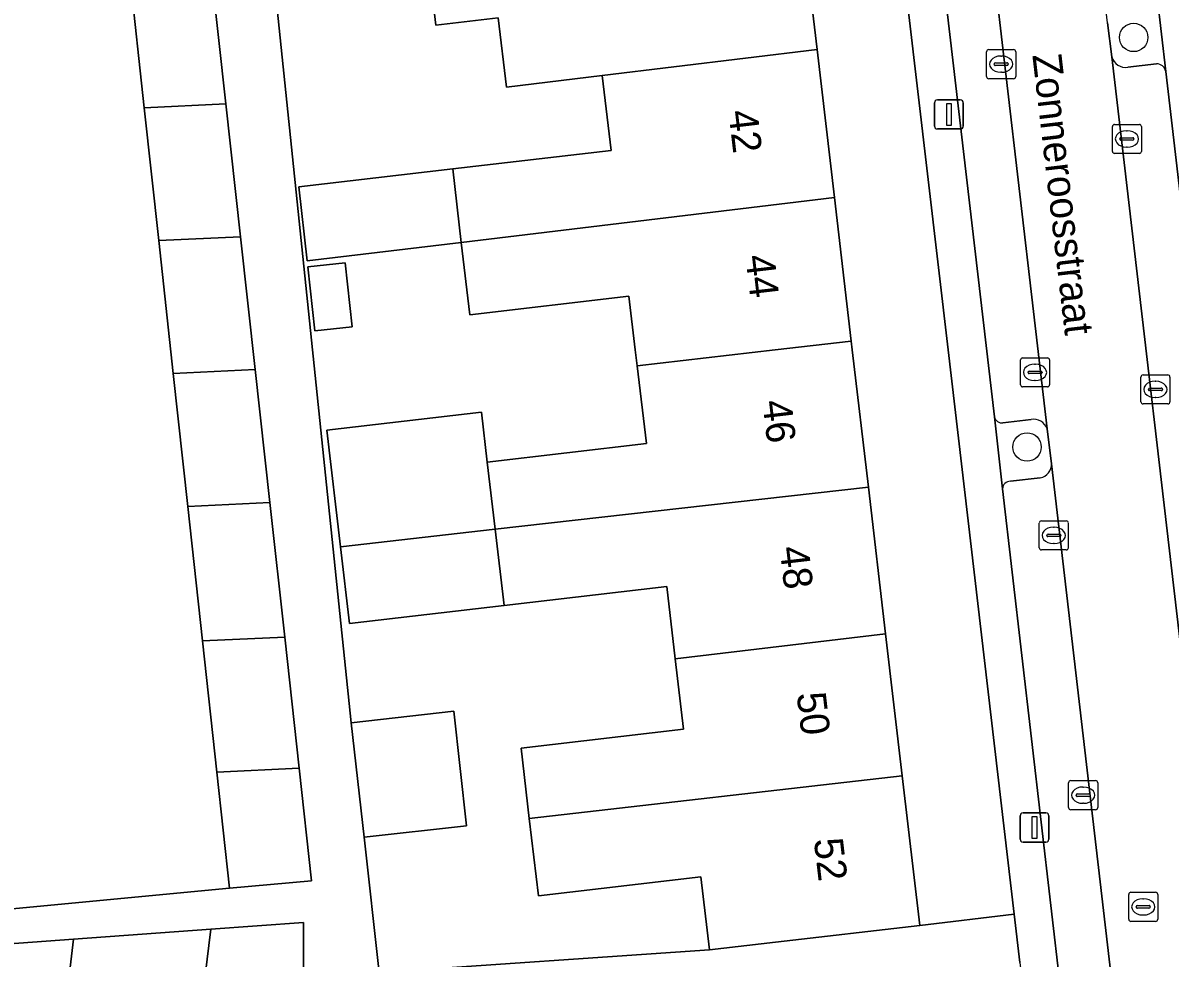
# Model space of a CAD drawing. Extents: x 162250 to 162661, y 380743 to 381606.
# Drawn here: x 162425.98 to 162465.47, y 380979.08 to 381011.25 of the extents above; entities that cross this region are included whole.
import ezdxf

# ---------------------------------------------------------------- set-up
doc = ezdxf.new("R2010")
doc.units = 0
for name, color, linetype in [('IMGEO_Boom', 7, 'Continuous'), ('IMGEO_Erf', 7, 'Continuous'), ('IMGEO_Groenvoorziening', 7, 'Continuous'), ('IMGEO_Kolk', 7, 'Continuous'), ('IMGEO_Lichtmast', 7, 'Continuous'), ('IMGEO_Openbare_ruimte_label', 7, 'Continuous'), ('IMGEO_Pand', 7, 'Continuous'), ('IMGEO_Pand_nummerreeks', 7, 'Continuous'), ('IMGEO_Parkeervlak_open', 7, 'Continuous'), ('IMGEO_Rijbaan_lokaal_open', 7, 'Continuous'), ('IMGEO_Rioolput', 7, 'Continuous'), ('IMGEO_Voetpad_open', 7, 'Continuous')]:
    doc.layers.add(name, color=color, linetype=linetype)

msp = doc.modelspace()

# ---------------------------------------------------------------- linework, layer by layer
at = {"layer": 'IMGEO_Boom'}
for centre in [(162464.218, 381010.754), (162460.548, 380996.661)]:
    msp.add_circle(centre, 0.489, dxfattribs=at)
at = {"layer": 'IMGEO_Erf'}
for points in [[(162449.836, 381040.015), (162450.423, 381035.011), (162450.985, 381030.219), (162451.578, 381025.162), (162452.153, 381020.264), (162452.741, 381015.249), (162453.317, 381010.345), (162453.914, 381005.248), (162454.494, 381000.304), (162454.53, 381000), (162455.083, 380995.283), (162455.676, 380990.229), (162456.248, 380985.351), (162456.852, 380980.203), (162460.106, 380980.583), (162457.834, 381000), (162450.879, 381059.205)], [(162418.255, 380980.069), (162433.083, 380981.486), (162432.648, 380985.475), (162432.155, 380989.99), (162431.65, 380994.62), (162431.152, 380999.192), (162430.653, 381003.764), (162430.154, 381008.336), (162429.655, 381012.908), (162429.157, 381017.479), (162428.658, 381022.052), (162428.159, 381026.626), (162427.661, 381031.196), (162427.162, 381035.768), (162426.663, 381040.34)], [(162434.632, 381012.632), (162437.279, 380987.173), (162440.807, 380987.567), (162441.247, 380983.629), (162437.719, 380983.235), (162438.239, 380978.577), (162449.611, 380979.358), (162449.317, 380981.872), (162443.722, 380981.218), (162443.411, 380983.877), (162443.128, 380986.296), (162448.716, 380986.949), (162448.433, 380989.375), (162448.142, 380991.862), (162442.541, 380991.207), (162437.22, 380990.585), (162436.91, 380993.232), (162436.441, 380997.239), (162441.762, 380997.861), (162441.964, 380996.138), (162447.442, 380996.778), (162447.125, 380999.451), (162447.06, 381000), (162446.84, 381001.851), (162441.363, 381001.208), (162441.07, 381003.703), (162435.758, 381003.064), (162435.477, 381005.609), (162440.774, 381006.23), (162446.224, 381006.869), (162445.922, 381009.442), (162442.621, 381009.039), (162442.341, 381011.426), (162440.191, 381011.174), (162439.884, 381013.794)]]:
    msp.add_lwpolyline(points, dxfattribs=at)
msp.add_lwpolyline([(162437.317, 381000.802), (162436.025, 381000.659), (162435.782, 381002.856), (162437.074, 381002.999)], close=True, dxfattribs=at)
at = {"layer": 'IMGEO_Groenvoorziening'}
for points in [[(162465.322, 381009.581), (162465.026, 381012.162)], [(162463.312, 381011.262), (162463.47, 381010.085)], [(162464.018, 381009.731), (162465.009, 381009.848)], [(162459.425, 380997.701), (162459.701, 380995.222)], [(162460.689, 380997.613), (162459.717, 380997.488)], [(162461.392, 380996.087), (162461.237, 380997.285)], [(162459.972, 380995.483), (162461.002, 380995.604)]]:
    msp.add_lwpolyline(points, dxfattribs=at)
for centre, radius, start, end in [((162463.938, 381010.208), 0.484, 194.7519, 279.5244), ((162465.011, 381009.534), 0.314, 8.6707, 90.3987), ((162459.69, 380997.758), 0.271, 192.0954, 275.6867), ((162460.768, 380997.124), 0.496, 18.9736, 99.222), ((162460.925, 380996.066), 0.468, 279.5309, 2.6306), ((162459.969, 380995.215), 0.268, 89.3583, 178.4879)]:
    msp.add_arc(centre, radius, start, end, dxfattribs=at)
at = {"layer": 'IMGEO_Kolk'}
for p, q in [((162459.156, 381009.409), (162459.156, 381010.261)), ((162459.231, 381010.335), (162460.083, 381010.335)), ((162459.644, 381010.115), (162459.669, 381010.115)), ((162460.157, 381010.261), (162460.157, 381009.409)), ((162459.415, 381009.829), (162459.415, 381009.841)), ((162459.853, 381009.792), (162459.455, 381009.792)), ((162459.458, 381009.878), (162459.856, 381009.878)), ((162459.899, 381009.841), (162459.899, 381009.829)), ((162460.083, 381009.335), (162459.231, 381009.335)), ((162459.667, 381009.555), (162459.642, 381009.555)), ((162463.561, 381007.761), (162464.413, 381007.761)), ((162463.486, 381006.835), (162463.486, 381007.687)), ((162463.788, 381007.304), (162464.186, 381007.304)), ((162463.974, 381007.541), (162463.999, 381007.541)), ((162464.487, 381007.687), (162464.487, 381006.835)), ((162463.745, 381007.255), (162463.745, 381007.267)), ((162464.183, 381007.218), (162463.785, 381007.218)), ((162463.997, 381006.981), (162463.972, 381006.981)), ((162464.229, 381007.267), (162464.229, 381007.255)), ((162464.413, 381006.761), (162463.561, 381006.761)), ((162460.321, 380998.804), (162460.321, 380999.656)), ((162460.396, 380999.73), (162461.248, 380999.73)), ((162460.809, 380999.51), (162460.834, 380999.51)), ((162461.322, 380999.656), (162461.322, 380998.804)), ((162460.58, 380999.224), (162460.58, 380999.236)), ((162461.018, 380999.187), (162460.62, 380999.187)), ((162460.623, 380999.273), (162461.021, 380999.273)), ((162461.064, 380999.236), (162461.064, 380999.224)), ((162464.467, 380998.218), (162464.467, 380999.07)), ((162464.542, 380999.144), (162465.394, 380999.144)), ((162465.468, 380999.07), (162465.468, 380998.218)), ((162461.248, 380998.73), (162460.396, 380998.73)), ((162460.832, 380998.95), (162460.807, 380998.95)), ((162464.726, 380998.638), (162464.726, 380998.65)), ((162464.769, 380998.687), (162465.167, 380998.687)), ((162464.955, 380998.924), (162464.98, 380998.924)), ((162465.21, 380998.65), (162465.21, 380998.638)), ((162465.164, 380998.601), (162464.766, 380998.601)), ((162464.978, 380998.364), (162464.953, 380998.364)), ((162465.394, 380998.144), (162464.542, 380998.144)), ((162460.967, 380993.195), (162460.967, 380994.047)), ((162461.042, 380994.121), (162461.894, 380994.121)), ((162461.455, 380993.901), (162461.48, 380993.901)), ((162461.968, 380994.047), (162461.968, 380993.195)), ((162461.226, 380993.615), (162461.226, 380993.627)), ((162461.664, 380993.578), (162461.266, 380993.578)), ((162461.269, 380993.664), (162461.667, 380993.664)), ((162461.71, 380993.627), (162461.71, 380993.615)), ((162461.894, 380993.121), (162461.042, 380993.121)), ((162461.478, 380993.341), (162461.453, 380993.341)), ((162462.054, 380985.182), (162462.906, 380985.182)), ((162461.979, 380984.256), (162461.979, 380985.108)), ((162462.467, 380984.962), (162462.492, 380984.962)), ((162462.98, 380985.108), (162462.98, 380984.256)), ((162462.238, 380984.676), (162462.238, 380984.688)), ((162462.676, 380984.639), (162462.278, 380984.639)), ((162462.281, 380984.725), (162462.679, 380984.725)), ((162462.49, 380984.402), (162462.465, 380984.402)), ((162462.722, 380984.688), (162462.722, 380984.676)), ((162462.906, 380984.182), (162462.054, 380984.182))]:
    msp.add_line(p, q, dxfattribs=at)
for points in [[(162459.156, 381009.409), (162459.156, 381010.261)], [(162459.231, 381010.335), (162460.083, 381010.335)], [(162460.157, 381010.261), (162460.157, 381009.409)], [(162460.083, 381009.335), (162459.231, 381009.335)], [(162463.561, 381007.761), (162464.413, 381007.761)], [(162463.486, 381006.835), (162463.486, 381007.687)], [(162464.487, 381007.687), (162464.487, 381006.835)], [(162464.413, 381006.761), (162463.561, 381006.761)], [(162460.321, 380998.804), (162460.321, 380999.656)], [(162460.396, 380999.73), (162461.248, 380999.73)], [(162461.322, 380999.656), (162461.322, 380998.804)], [(162464.467, 380998.218), (162464.467, 380999.07)], [(162464.542, 380999.144), (162465.394, 380999.144)], [(162465.468, 380999.07), (162465.468, 380998.218)], [(162461.248, 380998.73), (162460.396, 380998.73)], [(162465.394, 380998.144), (162464.542, 380998.144)], [(162460.967, 380993.195), (162460.967, 380994.047)], [(162461.042, 380994.121), (162461.894, 380994.121)], [(162461.968, 380994.047), (162461.968, 380993.195)], [(162461.894, 380993.121), (162461.042, 380993.121)], [(162462.054, 380985.182), (162462.906, 380985.182)], [(162461.979, 380984.256), (162461.979, 380985.108)], [(162462.98, 380985.108), (162462.98, 380984.256)], [(162462.906, 380984.182), (162462.054, 380984.182)]]:
    msp.add_lwpolyline(points, dxfattribs=at)
for centre, radius, start, end in [((162459.233, 381010.259), 0.0765, 91.552, 178.448), ((162459.233, 381010.259), 0.0765, 91.552, 178.448), ((162460.081, 381010.259), 0.0765, 1.552, 88.448), ((162460.081, 381010.259), 0.0765, 1.552, 88.448), ((162459.455, 381009.838), 0.0403, 85.8775, 175.7526), ((162459.452, 381009.828), 0.0366, 178.938, 274.7102), ((162459.856, 381009.835), 0.043, 264.8664, 352.4533), ((162459.86, 381009.84), 0.0386, 1.7309, 96.639), ((162459.233, 381009.411), 0.0765, 181.552, 268.448), ((162459.233, 381009.411), 0.0765, 181.552, 268.448), ((162460.081, 381009.411), 0.0765, 271.552, 358.448), ((162460.081, 381009.411), 0.0765, 271.552, 358.448), ((162463.563, 381007.685), 0.0765, 91.552, 178.448), ((162463.563, 381007.685), 0.0765, 91.552, 178.448), ((162464.411, 381007.685), 0.0765, 1.552, 88.448), ((162464.411, 381007.685), 0.0765, 1.552, 88.448), ((162463.785, 381007.264), 0.0403, 85.8775, 175.7526), ((162464.19, 381007.266), 0.0386, 1.7309, 96.639), ((162463.782, 381007.254), 0.0366, 178.938, 274.7102), ((162464.186, 381007.261), 0.043, 264.8664, 352.4533), ((162463.563, 381006.837), 0.0765, 181.552, 268.448), ((162463.563, 381006.837), 0.0765, 181.552, 268.448), ((162464.411, 381006.837), 0.0765, 271.552, 358.448), ((162464.411, 381006.837), 0.0765, 271.552, 358.448), ((162460.398, 380999.654), 0.0765, 91.552, 178.448), ((162460.398, 380999.654), 0.0765, 91.552, 178.448), ((162461.246, 380999.654), 0.0765, 1.552, 88.448), ((162461.246, 380999.654), 0.0765, 1.552, 88.448), ((162460.62, 380999.233), 0.0403, 85.8775, 175.7526), ((162460.617, 380999.223), 0.0366, 178.938, 274.7102), ((162461.021, 380999.23), 0.043, 264.8664, 352.4533), ((162461.025, 380999.235), 0.0386, 1.7309, 96.639), ((162464.544, 380999.068), 0.0765, 91.552, 178.448), ((162464.544, 380999.068), 0.0765, 91.552, 178.448), ((162465.392, 380999.068), 0.0765, 1.552, 88.448), ((162465.392, 380999.068), 0.0765, 1.552, 88.448), ((162460.398, 380998.806), 0.0765, 181.552, 268.448), ((162460.398, 380998.806), 0.0765, 181.552, 268.448), ((162461.246, 380998.806), 0.0765, 271.552, 358.448), ((162461.246, 380998.806), 0.0765, 271.552, 358.448), ((162464.766, 380998.647), 0.0403, 85.8775, 175.7526), ((162464.763, 380998.637), 0.0366, 178.938, 274.7102), ((162465.167, 380998.644), 0.043, 264.8664, 352.4533), ((162465.171, 380998.649), 0.0386, 1.7309, 96.639), ((162464.544, 380998.22), 0.0765, 181.552, 268.448), ((162464.544, 380998.22), 0.0765, 181.552, 268.448), ((162465.392, 380998.22), 0.0765, 271.552, 358.448), ((162465.392, 380998.22), 0.0765, 271.552, 358.448), ((162461.044, 380994.045), 0.0765, 91.552, 178.448), ((162461.044, 380994.045), 0.0765, 91.552, 178.448), ((162461.892, 380994.045), 0.0765, 1.552, 88.448), ((162461.892, 380994.045), 0.0765, 1.552, 88.448), ((162461.266, 380993.624), 0.0403, 85.8775, 175.7526), ((162461.263, 380993.614), 0.0366, 178.938, 274.7102), ((162461.667, 380993.621), 0.043, 264.8664, 352.4533), ((162461.671, 380993.626), 0.0386, 1.7309, 96.639), ((162461.044, 380993.197), 0.0765, 181.552, 268.448), ((162461.044, 380993.197), 0.0765, 181.552, 268.448), ((162461.892, 380993.197), 0.0765, 271.552, 358.448), ((162461.892, 380993.197), 0.0765, 271.552, 358.448), ((162462.056, 380985.106), 0.0765, 91.552, 178.448), ((162462.056, 380985.106), 0.0765, 91.552, 178.448), ((162462.904, 380985.106), 0.0765, 1.552, 88.448), ((162462.904, 380985.106), 0.0765, 1.552, 88.448), ((162462.278, 380984.685), 0.0403, 85.8775, 175.7526), ((162462.275, 380984.675), 0.0366, 178.938, 274.7102), ((162462.679, 380984.682), 0.043, 264.8664, 352.4533), ((162462.683, 380984.687), 0.0386, 1.7309, 96.639), ((162462.056, 380984.258), 0.0765, 181.552, 268.448), ((162462.056, 380984.258), 0.0765, 181.552, 268.448), ((162462.904, 380984.258), 0.0765, 271.552, 358.448), ((162462.904, 380984.258), 0.0765, 271.552, 358.448)]:
    msp.add_arc(centre, radius, start, end, dxfattribs=at)
for centre, major_axis, ratio, start_param, end_param in [((162459.643, 381009.835), (-0.387, 0.002), 0.722429, 4.712389, 7.853982), ((162459.668, 381009.835), (-0.39, 0.002), 0.717154, 1.570796, 4.712389), ((162463.973, 381007.261), (-0.387, 0.002), 0.722429, 4.712389, 7.853982), ((162463.998, 381007.261), (-0.39, 0.002), 0.717154, 1.570796, 4.712389), ((162460.808, 380999.23), (-0.387, 0.002), 0.722429, 4.712389, 7.853982), ((162460.833, 380999.23), (-0.39, 0.002), 0.717154, 1.570796, 4.712389), ((162464.954, 380998.644), (-0.387, 0.002), 0.722429, 4.712389, 7.853982), ((162464.979, 380998.644), (-0.39, 0.002), 0.717154, 1.570796, 4.712389), ((162461.454, 380993.621), (-0.387, 0.002), 0.722429, 4.712389, 7.853982), ((162461.479, 380993.621), (-0.39, 0.002), 0.717154, 1.570796, 4.712389), ((162462.466, 380984.682), (-0.387, 0.002), 0.722429, 4.712389, 7.853982), ((162462.491, 380984.682), (-0.39, 0.002), 0.717154, 1.570796, 4.712389)]:
    msp.add_ellipse(centre, major_axis=major_axis, ratio=ratio, start_param=start_param, end_param=end_param, dxfattribs=at)
at = {"layer": 'IMGEO_Lichtmast'}
for p, q in [((162457.36, 381007.704), (162457.36, 381008.504)), ((162457.36, 381008.504), (162457.36, 381007.704)), ((162457.46, 381008.604), (162458.25, 381008.604)), ((162458.25, 381008.604), (162457.46, 381008.604)), ((162458.35, 381008.504), (162458.35, 381007.704)), ((162458.35, 381007.704), (162458.35, 381008.504)), ((162458.25, 381007.604), (162457.46, 381007.604)), ((162457.46, 381007.604), (162458.25, 381007.604)), ((162460.409, 380984.069), (162461.199, 380984.069)), ((162461.199, 380984.069), (162460.409, 380984.069)), ((162460.309, 380983.169), (162460.309, 380983.969)), ((162460.309, 380983.969), (162460.309, 380983.169)), ((162461.299, 380983.969), (162461.299, 380983.169)), ((162461.299, 380983.169), (162461.299, 380983.969)), ((162461.199, 380983.069), (162460.409, 380983.069)), ((162460.409, 380983.069), (162461.199, 380983.069))]:
    msp.add_line(p, q, dxfattribs=at)
for points in [[(162457.78, 381008.479), (162457.93, 381008.479), (162457.93, 381007.729), (162457.78, 381007.729), (162457.78, 381008.479)], [(162460.729, 380983.944), (162460.879, 380983.944), (162460.879, 380983.194), (162460.729, 380983.194), (162460.729, 380983.944)]]:
    msp.add_lwpolyline(points, dxfattribs=at)
for centre, start, end in [((162457.46, 381008.504), 90, 180), ((162457.46, 381008.504), 90, 180), ((162458.25, 381008.504), 0, 90), ((162458.25, 381008.504), 360, 90), ((162457.46, 381007.704), 180, 270), ((162457.46, 381007.704), 180, 270), ((162458.25, 381007.704), 270, 0), ((162458.25, 381007.704), 270, 0), ((162460.409, 380983.969), 90, 180), ((162460.409, 380983.969), 90, 180), ((162461.199, 380983.969), 0, 90), ((162461.199, 380983.969), 360, 90), ((162460.409, 380983.169), 180, 270), ((162460.409, 380983.169), 180, 270), ((162461.199, 380983.169), 270, 0), ((162461.199, 380983.169), 270, 0)]:
    msp.add_arc(centre, 0.1, start, end, dxfattribs=at)
at = {"layer": 'IMGEO_Pand'}
for points in [[(162452.741, 381015.249), (162439.884, 381013.794), (162440.191, 381011.174), (162442.341, 381011.426), (162442.621, 381009.039), (162445.922, 381009.442), (162453.317, 381010.345)], [(162432.453, 381013.042), (162429.655, 381012.908), (162430.154, 381008.336), (162432.959, 381008.471)], [(162453.317, 381010.345), (162445.922, 381009.442), (162446.224, 381006.869), (162440.774, 381006.23), (162441.07, 381003.703), (162453.914, 381005.248)], [(162433.465, 381003.899), (162432.959, 381008.471), (162430.154, 381008.336), (162430.653, 381003.764)], [(162440.774, 381006.23), (162435.477, 381005.609), (162435.758, 381003.064), (162441.07, 381003.703)], [(162447.125, 380999.451), (162451.87, 381000), (162454.494, 381000.304), (162453.914, 381005.248), (162441.07, 381003.703), (162441.363, 381001.208), (162446.84, 381001.851), (162447.06, 381000)], [(162431.152, 380999.192), (162433.971, 380999.327), (162433.465, 381003.899), (162430.653, 381003.764)], [(162435.782, 381002.856), (162436.025, 381000.659), (162437.317, 381000.802), (162437.074, 381002.999)], [(162447.125, 380999.451), (162447.442, 380996.778), (162441.964, 380996.138), (162442.234, 380993.833), (162455.083, 380995.283), (162454.53, 381000), (162454.494, 381000.304), (162451.87, 381000)], [(162431.152, 380999.192), (162431.65, 380994.62), (162434.476, 380994.755), (162433.971, 380999.327)], [(162441.964, 380996.138), (162441.762, 380997.861), (162436.441, 380997.239), (162436.91, 380993.232), (162442.234, 380993.833)], [(162455.676, 380990.229), (162455.083, 380995.283), (162442.234, 380993.833), (162442.541, 380991.207), (162448.142, 380991.862), (162448.433, 380989.375)], [(162431.65, 380994.62), (162432.155, 380989.99), (162434.989, 380990.119), (162434.476, 380994.755)], [(162442.234, 380993.833), (162436.91, 380993.232), (162437.22, 380990.585), (162442.541, 380991.207)], [(162432.648, 380985.475), (162435.488, 380985.612), (162434.989, 380990.119), (162432.155, 380989.99)], [(162455.676, 380990.229), (162448.433, 380989.375), (162448.716, 380986.949), (162443.128, 380986.296), (162443.411, 380983.877), (162456.248, 380985.351)], [(162437.719, 380983.235), (162441.247, 380983.629), (162440.807, 380987.567), (162437.279, 380987.173)], [(162432.648, 380985.475), (162433.083, 380981.486), (162435.917, 380981.73), (162435.488, 380985.612)], [(162456.248, 380985.351), (162443.411, 380983.877), (162443.722, 380981.218), (162449.317, 380981.872), (162449.611, 380979.358), (162451.886, 380979.623), (162456.852, 380980.203)], [(162432.442, 380980.066), (162427.723, 380979.725), (162427.407, 380977.1), (162432.126, 380977.441)], [(162432.442, 380980.066), (162432.126, 380977.441), (162435.636, 380977.694), (162435.635, 380980.297)], [(162423.004, 380979.385), (162422.688, 380976.759), (162427.407, 380977.1), (162427.723, 380979.725)]]:
    msp.add_lwpolyline(points, close=True, dxfattribs=at)
at = {"layer": 'IMGEO_Parkeervlak_open'}
for points in [[(162461.237, 380997.285), (162458.412, 381021.524)], [(162456.741, 381020.685), (162459.425, 380997.701)], [(162463.47, 381010.085), (162466.298, 380985.818)], [(162465.009, 381009.848), (162464.018, 381009.731)], [(162467.991, 380986.747), (162465.322, 381009.581)], [(162459.717, 380997.488), (162460.689, 380997.613)], [(162464.213, 380971.852), (162461.392, 380996.087)], [(162461.002, 380995.604), (162459.972, 380995.483)], [(162459.701, 380995.222), (162462.368, 380972.289)]]:
    msp.add_lwpolyline(points, dxfattribs=at)
for centre, radius, start, end in [((162463.938, 381010.208), 0.484, 194.7519, 279.5244), ((162465.011, 381009.534), 0.314, 8.6707, 90.3987), ((162459.69, 380997.758), 0.271, 192.0954, 275.6867), ((162460.768, 380997.124), 0.496, 18.9736, 99.222), ((162460.925, 380996.066), 0.468, 279.5309, 2.6306), ((162459.969, 380995.215), 0.268, 89.3583, 178.4879)]:
    msp.add_arc(centre, radius, start, end, dxfattribs=at)
at = {"layer": 'IMGEO_Rijbaan_lokaal_open'}
msp.add_lwpolyline([(162460.5, 381035.516), (162460.418, 381036.093), (162456.733, 381035.695), (162458.261, 381022.719), (162458.412, 381021.524), (162461.237, 380997.285), (162461.392, 380996.087), (162464.213, 380971.852), (162464.376, 380970.663), (162465.07, 380964.466), (162468.787, 380964.749), (162468.735, 380965.321), (162466.443, 380984.612), (162466.298, 380985.818), (162463.47, 381010.085), (162463.312, 381011.262)], close=True, dxfattribs=at)
at = {"layer": 'IMGEO_Rioolput'}
for p, q in [((162464.048, 380980.413), (162464.048, 380981.265)), ((162464.123, 380981.339), (162464.975, 380981.339)), ((162465.049, 380981.265), (162465.049, 380980.413)), ((162464.307, 380980.833), (162464.307, 380980.845)), ((162464.35, 380980.882), (162464.748, 380980.882)), ((162464.536, 380981.119), (162464.561, 380981.119)), ((162464.791, 380980.845), (162464.791, 380980.833)), ((162464.745, 380980.796), (162464.347, 380980.796)), ((162464.559, 380980.559), (162464.534, 380980.559)), ((162464.975, 380980.339), (162464.123, 380980.339))]:
    msp.add_line(p, q, dxfattribs=at)
for points in [[(162464.048, 380980.413), (162464.048, 380981.265)], [(162464.123, 380981.339), (162464.975, 380981.339)], [(162465.049, 380981.265), (162465.049, 380980.413)], [(162464.975, 380980.339), (162464.123, 380980.339)]]:
    msp.add_lwpolyline(points, dxfattribs=at)
for centre, radius, start, end in [((162464.125, 380981.263), 0.0765, 91.552, 178.448), ((162464.125, 380981.263), 0.0765, 91.552, 178.448), ((162464.973, 380981.263), 0.0765, 1.552, 88.448), ((162464.973, 380981.263), 0.0765, 1.552, 88.448), ((162464.347, 380980.842), 0.0403, 85.8775, 175.7526), ((162464.752, 380980.844), 0.0386, 1.7309, 96.639), ((162464.344, 380980.832), 0.0366, 178.938, 274.7102), ((162464.748, 380980.839), 0.043, 264.8664, 352.4533), ((162464.125, 380980.415), 0.0765, 181.552, 268.448), ((162464.125, 380980.415), 0.0765, 181.552, 268.448), ((162464.973, 380980.415), 0.0765, 271.552, 358.448), ((162464.973, 380980.415), 0.0765, 271.552, 358.448)]:
    msp.add_arc(centre, radius, start, end, dxfattribs=at)
for centre, major_axis, ratio, start_param, end_param in [((162464.535, 380980.839), (-0.387, 0.002), 0.722429, 4.712389, 7.853982), ((162464.56, 380980.839), (-0.39, 0.002), 0.717154, 1.570796, 4.712389)]:
    msp.add_ellipse(centre, major_axis=major_axis, ratio=ratio, start_param=start_param, end_param=end_param, dxfattribs=at)
at = {"layer": 'IMGEO_Voetpad_open'}
for points in [[(162448.012, 381094.82), (162447.671, 381097.419), (162445.147, 381119.325), (162444.787, 381121.617), (162446.621, 381121.794), (162446.181, 381124.863), (162443.007, 381124.274), (162443.348, 381122.437), (162445.298, 381106.063), (162445.423, 381105.014), (162450.879, 381059.205), (162457.834, 381000), (162460.106, 380980.583), (162460.3, 380978.923), (162460.973, 380973.177), (162462.017, 380963.112), (162463.931, 380963.326), (162465.132, 380963.42), (162465.07, 380964.466), (162464.578, 380964.604), (162463.577, 380964.503)], [(162462.351, 381035.014), (162465.026, 381012.162), (162465.322, 381009.581), (162467.991, 380986.747), (162468.323, 380984.109), (162470.398, 380966.255), (162470.699, 380963.849), (162471.572, 380963.846), (162471.135, 380971.612), (162469.897, 380982.357), (162469.785, 380983.331), (162467.864, 381000), (162462.62, 381045.107), (162455.21, 381107.834)], [(162429.419, 381040.472), (162429.925, 381035.901), (162430.431, 381031.329), (162430.936, 381026.759), (162431.442, 381022.186), (162431.948, 381017.613), (162432.453, 381013.042), (162432.959, 381008.471), (162433.465, 381003.899), (162433.971, 380999.327), (162434.476, 380994.755), (162434.989, 380990.119), (162435.488, 380985.612), (162435.917, 380981.73), (162433.083, 380981.486), (162418.255, 380980.069), (162415.141, 380979.921), (162410.146, 380979.684), (162407.912, 380979.576), (162407.968, 380978.425)], [(162460.3, 380978.923), (162460.106, 380980.583), (162456.852, 380980.203), (162451.886, 380979.623), (162449.611, 380979.358), (162438.239, 380978.577), (162437.719, 380983.235), (162437.279, 380987.173), (162434.632, 381012.632), (162434.015, 381018.195), (162433.473, 381023.078), (162432.922, 381028.042), (162432.376, 381032.96), (162431.951, 381036.788)], [(162463.251, 380964.782), (162462.68, 380969.714), (162462.368, 380972.289), (162459.701, 380995.222), (162459.425, 380997.701), (162456.741, 381020.685), (162456.405, 381023.186), (162455.014, 381035.125)], [(162418.285, 380979.044), (162423.004, 380979.385), (162427.723, 380979.725), (162432.442, 380980.066), (162435.635, 380980.297), (162435.636, 380977.694)]]:
    msp.add_lwpolyline(points, dxfattribs=at)

# ---------------------------------------------------------------- texts
at = {"layer": 'IMGEO_Openbare_ruimte_label'}
msp.add_text('Zonneroosstraat', height=1, rotation=276.663, dxfattribs=at).set_placement((162460.728, 381010.149))
at = {"layer": 'IMGEO_Pand_nummerreeks'}
for s, rotation, p in [('42', 276.6899, (162450.264, 381008.209)), ('44', 276.6899, (162450.848, 381003.231)), ('46', 276.6906, (162451.434, 380998.23)), ('48', 276.6906, (162452.024, 380993.202)), ('50', 276.6906, (162452.613, 380988.177)), ('52', 276.6906, (162453.203, 380983.158))]:
    msp.add_text(s, height=1, rotation=rotation, dxfattribs=at).set_placement(p)

doc.saveas('drawing.dxf')
